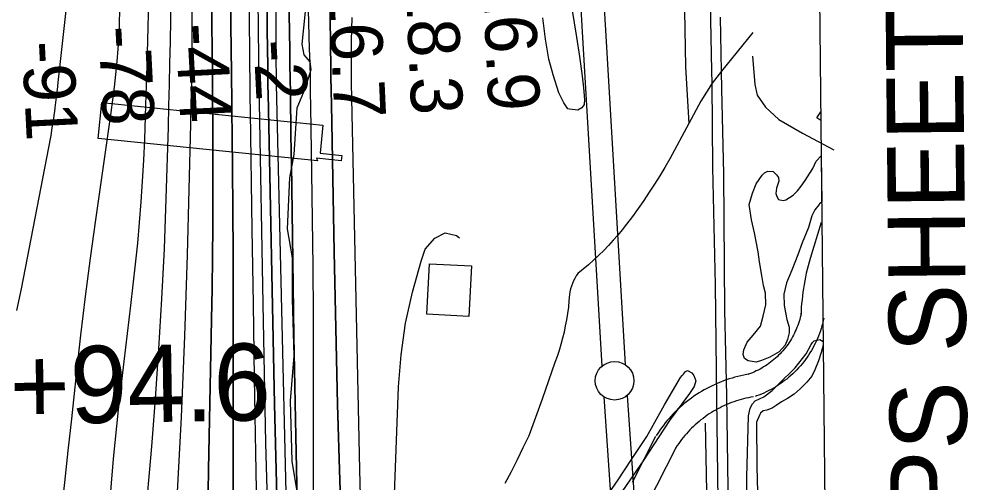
# Model space of a CAD drawing. Extents: x 3625074 to 3663148, y 511451 to 537151.
# Drawn here: x 3659909 to 3661145, y 519917 to 520518 of the extents above; entities that cross this region are included whole.
import ezdxf

# ---------------------------------------------------------------- set-up
doc = ezdxf.new("R2010")
doc.units = 0
for name, color, linetype in [('V-ANNO-TEXT', 7, 'Continuous'), ('V-BLDG-OTLN', 7, 'Continuous'), ('V-BRDG-OTLN', 7, 'Continuous'), ('V-CHAN-DOCK', 7, 'Continuous'), ('V-GRID-FRAM', 7, 'Continuous'), ('V-RAIL-TRAK', 7, 'Continuous'), ('V-RIVR-EDGE', 7, 'Continuous'), ('V-RIVR-RANG', 7, 'Continuous'), ('V-ROAD-CNTR', 7, 'Continuous'), ('V-SITE-VEGE', 7, 'Continuous'), ('V-SURV-IDEN', 7, 'Continuous'), ('V-SURV-LINE', 7, 'Continuous'), ('V-TOPO-DPTH', 7, 'Continuous'), ('V-TOPO-MAJR', 7, 'Continuous'), ('V-TOPO-MINR', 7, 'Continuous'), ('V-TOPO-SHOR', 7, 'Continuous'), ('V-TOPO-WATR', 7, 'Continuous')]:
    doc.layers.add(name, color=color, linetype=linetype)

msp = doc.modelspace()

# ---------------------------------------------------------------- linework, layer by layer
at = {"layer": 'V-BLDG-OTLN'}
for p, q in [((3660943.2, 520389.9), (3660948.3, 520397.6)), ((3660948.4, 520386.4), (3660943.2, 520389.9)), ((3660948.3, 520397.6), (3660948.4, 520386.4))]:
    msp.add_line(p, q, dxfattribs=at)
msp.add_lwpolyline([(3660495.9, 520198), (3660492.3, 520132.5), (3660437.9, 520135.4), (3660441.4, 520200.9)], close=True, dxfattribs=at)
at = {"layer": 'V-BRDG-OTLN'}
msp.add_lwpolyline([(3660860, 520469.8), (3660862.8, 520433.2), (3660866.1, 520419.5), (3660876.9, 520403.7), (3660894, 520388), (3660924.8, 520370.3), (3660965.2, 520348.5)], dxfattribs=at)
at = {"layer": 'V-CHAN-DOCK'}
msp.add_lwpolyline([(3660296.3, 520334.3), (3660011.8, 520363.1), (3660016.5, 520409.7), (3660303.1, 520380.7), (3660299.5, 520344.1), (3660327.7, 520341.3), (3660327, 520334.4), (3660294.8, 520337.7), (3660296.3, 520334.3)], dxfattribs=at)
at = {"layer": 'V-GRID-FRAM'}
msp.add_lwpolyline([(3629129.4, 535042.1), (3660791.6, 535359.9), (3660982, 517178), (3629304, 516860), (3629129.4, 535042.1)], dxfattribs=at)
at = {"layer": 'V-RAIL-TRAK'}
for points in [[(3660963.4, 518956.3), (3660933.5, 519041.7), (3660890.7, 519188.3), (3660864.7, 519289.7), (3660839.5, 519401.7), (3660829.4, 519466.9), (3660824.7, 519530.7), (3660819.8, 519654.8), (3660816.4, 519828.4), (3660813.5, 520025.7), (3660811.8, 520173.4), (3660808.6, 520325.7), (3660807.4, 520435.1), (3660807.3, 520450.9), (3660804.1, 520604.5)], [(3660962.9, 518999.3), (3660932.6, 519091.9), (3660898.1, 519210), (3660867.3, 519338.6), (3660851.6, 519416.3), (3660844.9, 519470.7), (3660836.7, 519545.8), (3660833.7, 519639.2), (3660831.4, 519743.2), (3660828.4, 519909.7), (3660826.4, 520030.2), (3660824.2, 520140.7), (3660822.6, 520317.2), (3660819.9, 520427.7), (3660819.5, 520450.6), (3660818.5, 520520.4)]]:
    msp.add_lwpolyline(points, dxfattribs=at)
at = {"layer": 'V-RIVR-EDGE'}
msp.add_lwpolyline([(3660269.9, 519905.4), (3660263.3, 519944.7), (3660261, 520023.1), (3660266.1, 520081.3), (3660263.8, 520155.4), (3660263.9, 520208.7), (3660257.3, 520246.1), (3660260.5, 520312.3), (3660266.1, 520342.3), (3660269.9, 520403), (3660280.4, 520428.7), (3660287.8, 520452.5), (3660286.6, 520462.4), (3660278.7, 520471.6), (3660276.3, 520485.7), (3660280.7, 520527.9)], dxfattribs=at)
at = {"layer": 'V-ROAD-CNTR'}
for points in [[(3660770.7, 520578), (3660773.2, 520456), (3660777.3, 520382.8)], [(3660860.1, 520500.5), (3660819.5, 520450.6), (3660807.4, 520435.1), (3660792.7, 520411.7), (3660777.3, 520382.8), (3660752.8, 520336.8), (3660746.4, 520325.8), (3660739.8, 520314.9), (3660733, 520304.1), (3660726, 520293.5), (3660718.9, 520282.9), (3660711.6, 520272.5), (3660704.2, 520262.2), (3660696.6, 520252), (3660691, 520244.9), (3660685.3, 520238), (3660679.4, 520231.2), (3660673.3, 520224.6), (3660667, 520218.1), (3660660.6, 520211.8), (3660654, 520205.6), (3660647.3, 520199.6), (3660640.4, 520193.8), (3660633.3, 520188.2), (3660631.4, 520185.1), (3660629.6, 520181.9), (3660627.9, 520178.6), (3660626.5, 520175.2), (3660625.2, 520171.7), (3660624.2, 520168.2), (3660623.3, 520164.6), (3660622.7, 520161), (3660622, 520152.8), (3660621.2, 520144.6), (3660620.1, 520136.5), (3660618.8, 520128.3), (3660617.3, 520120.2), (3660615.6, 520112.2), (3660613.7, 520104.2), (3660611.6, 520096.2), (3660609.2, 520088.3), (3660606.7, 520080.5), (3660603.9, 520072.8), (3660595.7, 520048.9), (3660587.2, 520025.2), (3660578.6, 520001.5), (3660569.8, 519977.8), (3660562.4, 519962.2), (3660554.8, 519946.7), (3660547, 519931.2), (3660539, 519915.8)], [(3660948.9, 520254.4), (3660934.5, 520207.6), (3660933.2, 520202.9), (3660931.9, 520198.1), (3660930.7, 520193.3), (3660929.5, 520188.4), (3660928.5, 520183.6), (3660927.5, 520178.7), (3660926.7, 520173.8), (3660925.9, 520168.9), (3660925.1, 520164), (3660924.5, 520159.1), (3660924, 520154.2), (3660923.5, 520149.2), (3660923.1, 520144.3), (3660922.8, 520139.3), (3660922.6, 520134.4), (3660922.6, 520134)], [(3660922.9, 520136.6), (3660922.3, 520133.8), (3660921.7, 520131.1), (3660921, 520128.5), (3660920.2, 520125.9), (3660919.4, 520123.3), (3660918.5, 520120.7), (3660917.5, 520118.2), (3660916.4, 520115.7), (3660915.3, 520113.2), (3660914.2, 520110.7), (3660912.9, 520108.3), (3660911.6, 520105.9), (3660910.3, 520103.5), (3660908.9, 520101.2), (3660907.4, 520098.9), (3660905.9, 520096.6), (3660904.3, 520094.4), (3660902.6, 520092.3), (3660900.9, 520090.1), (3660899.2, 520088), (3660897.4, 520086), (3660895.5, 520084), (3660893.6, 520082.1), (3660891.6, 520080.2), (3660889.6, 520078.3), (3660887.6, 520076.6), (3660885.5, 520074.8), (3660883.3, 520073.1), (3660881.1, 520071.5), (3660878.9, 520069.9), (3660876.6, 520068.4), (3660874.3, 520067), (3660872, 520065.6), (3660869.6, 520064.3), (3660867.2, 520063), (3660864.8, 520061.8), (3660862.3, 520060.6), (3660859.8, 520059.6), (3660857.3, 520058.5), (3660854.7, 520057.6), (3660853.7, 520057.2)], [(3660952.3, 520130.3), (3660951.6, 520127.1), (3660950.8, 520123.7), (3660949.9, 520120.3), (3660948.9, 520117), (3660947.8, 520113.7), (3660946.6, 520110.4), (3660945.4, 520107.1), (3660944, 520103.9), (3660942.6, 520100.7), (3660941.1, 520097.5), (3660939.5, 520094.4), (3660937.9, 520091.3), (3660936.1, 520088.3), (3660934.3, 520085.3), (3660932.4, 520082.3), (3660930.5, 520079.5), (3660928.4, 520076.6), (3660926.3, 520073.8), (3660924.1, 520071.1), (3660921.9, 520068.4), (3660919.6, 520065.8), (3660917.2, 520063.3), (3660914.7, 520060.8), (3660912.2, 520058.3), (3660909.6, 520056), (3660907, 520053.7), (3660904.3, 520051.4), (3660901.5, 520049.3), (3660898.7, 520047.2), (3660895.9, 520045.2), (3660893, 520043.3), (3660890, 520041.4), (3660887, 520039.6), (3660883.9, 520037.9), (3660880.9, 520036.3), (3660877.7, 520034.7), (3660874.5, 520033.2), (3660871.3, 520031.9), (3660868.1, 520030.6), (3660864.9, 520029.4), (3660863.6, 520028.9)], [(3660856.1, 520057.9), (3660852.4, 520057.2), (3660848.6, 520056.5), (3660844.7, 520055.6), (3660840.9, 520054.7), (3660837.1, 520053.7), (3660833.3, 520052.6), (3660829.6, 520051.5), (3660825.9, 520050.2), (3660822.2, 520048.9), (3660818.5, 520047.5), (3660814.9, 520046), (3660811.3, 520044.4), (3660807.7, 520042.7), (3660804.2, 520041), (3660800.7, 520039.2), (3660797.3, 520037.3), (3660793.9, 520035.3), (3660790.6, 520033.3), (3660787.2, 520031.2), (3660784, 520029), (3660780.8, 520026.7), (3660777.6, 520024.4), (3660774.5, 520022), (3660771.5, 520019.5), (3660768.5, 520017), (3660765.5, 520014.3), (3660762.7, 520011.7), (3660759.8, 520008.9), (3660757.1, 520006.1), (3660754.4, 520003.3), (3660751.8, 520000.4), (3660749.2, 519997.4), (3660746.7, 519994.4), (3660744.3, 519991.3), (3660741.9, 519988.2), (3660739.6, 519985), (3660737.4, 519981.7), (3660735.3, 519978.5), (3660734.9, 519977.9)], [(3660861.2, 520028.3), (3660857.8, 520027.7), (3660854.6, 520027.1), (3660851.4, 520026.4), (3660848.2, 520025.6), (3660845.1, 520024.8), (3660842, 520023.9), (3660838.9, 520022.9), (3660835.8, 520021.9), (3660832.7, 520020.8), (3660829.7, 520019.6), (3660826.7, 520018.4), (3660823.7, 520017.1), (3660820.7, 520015.7), (3660817.8, 520014.2), (3660814.9, 520012.7), (3660812.1, 520011.2), (3660809.2, 520009.5), (3660806.5, 520007.8), (3660803.7, 520006.1), (3660801, 520004.3), (3660798.3, 520002.4), (3660795.7, 520000.4), (3660793.1, 519998.4), (3660790.6, 519996.4), (3660788.1, 519994.3), (3660785.7, 519992.1), (3660783.3, 519989.9), (3660781, 519987.6), (3660778.7, 519985.3), (3660776.4, 519983), (3660774.3, 519980.5), (3660772.1, 519978.1), (3660770.1, 519975.6), (3660768, 519973), (3660766.1, 519970.4), (3660764.2, 519967.7), (3660762.4, 519965.1), (3660760.5, 519962.3), (3660760.3, 519961.8)], [(3660734.2, 519976.7), (3660704, 519917.2)], [(3660761, 519963.1), (3660710, 519862.9)]]:
    msp.add_lwpolyline(points, dxfattribs=at)
at = {"layer": 'V-SITE-VEGE'}
for p, q in [((3660942.4, 520333.9), (3660948.9, 520340.7)), ((3660948.9, 520340.7), (3660949.5, 520280.2)), ((3660937.9, 520324.3), (3660942.4, 520333.9)), ((3660864.7, 520304.6), (3660872.5, 520315.8)), ((3660872.5, 520315.8), (3660875.2, 520318.9)), ((3660875.2, 520318.9), (3660879.6, 520321)), ((3660879.6, 520321), (3660886.6, 520320.4)), ((3660886.6, 520320.4), (3660890.8, 520316)), ((3660890.8, 520316), (3660893.5, 520312.7)), ((3660927.9, 520308.8), (3660937.9, 520324.3)), ((3660859.7, 520292.2), (3660864.7, 520304.6)), ((3660893.9, 520307.8), (3660891.1, 520298.7)), ((3660893.5, 520312.7), (3660893.9, 520307.8)), ((3660922.9, 520301.4), (3660927.9, 520308.8)), ((3660855.6, 520277.8), (3660859.7, 520292.2)), ((3660891.1, 520298.7), (3660889.9, 520291.7)), ((3660889.9, 520291.7), (3660891.4, 520287.9)), ((3660912.5, 520289.7), (3660918, 520295.5)), ((3660918, 520295.5), (3660922.9, 520301.4)), ((3660891.4, 520287.9), (3660893.5, 520284.1)), ((3660893.5, 520284.1), (3660895.1, 520283.5)), ((3660895.1, 520283.5), (3660900, 520282.9)), ((3660900, 520282.9), (3660903.2, 520283.9)), ((3660903.2, 520283.9), (3660907.6, 520286.5)), ((3660907.6, 520286.5), (3660912.5, 520289.7)), ((3660946.8, 520278.3), (3660946.2, 520277.8)), ((3660948.4, 520279.9), (3660946.8, 520278.3)), ((3660949.5, 520280.2), (3660948.4, 520279.9)), ((3660858.5, 520257.8), (3660855.6, 520277.8)), ((3660940.7, 520270.9), (3660936.8, 520262.8)), ((3660946.2, 520277.8), (3660940.7, 520270.9)), ((3660862.5, 520241), (3660858.5, 520257.8)), ((3660936.8, 520262.8), (3660932.2, 520247.8)), ((3660932.2, 520247.8), (3660924.3, 520228)), ((3660867, 520216.1), (3660862.5, 520241)), ((3660924.3, 520228), (3660918.7, 520212.5)), ((3660868.9, 520203.1), (3660867, 520216.1)), ((3660918.7, 520212.5), (3660910.8, 520192.7)), ((3660871.8, 520185.8), (3660868.9, 520203.1)), ((3660910.8, 520192.7), (3660904, 520176.1)), ((3660874.3, 520172.8), (3660871.8, 520185.8)), ((3660876.8, 520162.5), (3660874.3, 520172.8)), ((3660904, 520176.1), (3660900.5, 520161.6)), ((3660877.1, 520147.4), (3660876.8, 520162.5)), ((3660900.5, 520161.6), (3660900.8, 520146.5)), ((3660873.6, 520132.9), (3660877.1, 520147.4)), ((3660900.8, 520146.5), (3660904.2, 520128.6)), ((3660870.1, 520120), (3660873.6, 520132.9)), ((3660860.7, 520108.3), (3660870.1, 520120)), ((3660904.2, 520128.6), (3660907.3, 520118.8)), ((3660907.3, 520118.8), (3660907.2, 520111.3)), ((3660853, 520099.3), (3660860.7, 520108.3)), ((3660907.2, 520111.3), (3660905.4, 520102.7)), ((3660848.5, 520089.1), (3660853, 520099.3)), ((3660902, 520095.2), (3660894.3, 520086.7)), ((3660905.4, 520102.7), (3660902, 520095.2)), ((3660929.3, 520083.9), (3660936, 520096.2)), ((3660936, 520096.2), (3660937.7, 520098.9)), ((3660937.7, 520098.9), (3660939.9, 520101)), ((3660939.9, 520101), (3660946.9, 520102.5)), ((3660946.9, 520102.5), (3660951.4, 520100.1)), ((3660951.5, 520095.4), (3660948.8, 520085.7)), ((3660951.4, 520100.1), (3660951.5, 520095.4)), ((3660847.9, 520083.2), (3660848.5, 520089.1)), ((3660849.4, 520077.8), (3660847.9, 520083.2)), ((3660894.3, 520086.7), (3660882.3, 520079.9)), ((3660915, 520065.8), (3660929.3, 520083.9)), ((3660948.8, 520085.7), (3660945.4, 520075)), ((3660854.2, 520075), (3660849.4, 520077.8)), ((3660864.4, 520073.2), (3660854.2, 520075)), ((3660871.5, 520075.2), (3660864.4, 520073.2)), ((3660882.3, 520079.9), (3660871.5, 520075.2)), ((3660945.4, 520075), (3660940.8, 520063.2)), ((3660894.1, 520045.2), (3660915, 520065.8)), ((3660940.8, 520063.2), (3660936.9, 520055.2)), ((3660885.4, 520036.7), (3660894.1, 520045.2)), ((3660930.3, 520047.2), (3660921.5, 520038.8)), ((3660936.9, 520055.2), (3660930.3, 520047.2)), ((3660874.4, 520028.3), (3660885.4, 520036.7)), ((3660913.9, 520031.9), (3660905.1, 520026.1)), ((3660921.5, 520038.8), (3660913.9, 520031.9)), ((3660856.9, 520013.5), (3660859.7, 520019.4)), ((3660859.7, 520019.4), (3660863.5, 520023.1)), ((3660863.5, 520023.1), (3660874.4, 520028.3)), ((3660897.5, 520021.9), (3660890.4, 520017.2)), ((3660905.1, 520026.1), (3660897.5, 520021.9)), ((3660854.6, 520003.8), (3660856.9, 520013.5)), ((3660870.3, 520007.3), (3660869.2, 520005.2)), ((3660873.6, 520010), (3660870.3, 520007.3)), ((3660878.4, 520010.9), (3660873.6, 520010)), ((3660885.5, 520013.5), (3660878.4, 520010.9)), ((3660890.4, 520017.2), (3660885.5, 520013.5)), ((3660852.6, 519924), (3660854.6, 520003.8)), ((3660869.2, 520005.2), (3660865.2, 519995.5)), ((3660865.2, 519995.5), (3660865.3, 519937.8)), ((3660865.3, 519937.8), (3660868.3, 519835.3)), ((3660852.7, 519808.1), (3660852.6, 519924))]:
    msp.add_line(p, q, dxfattribs=at)
for points in [[(3660623.1, 520548.3), (3660631.9, 520494.7), (3660635.8, 520469.3), (3660639.1, 520443.9), (3660641, 520428.8), (3660642.3, 520413.7), (3660641.7, 520407.2), (3660638.9, 520402.9), (3660633.5, 520399.8), (3660622.7, 520401.1), (3660620.5, 520401.6), (3660615.3, 520409.3), (3660609, 520422.3), (3660601.4, 520445.7), (3660595.8, 520466.2), (3660591.4, 520492.2), (3660588.1, 520519.8)], [(3660660.5, 519883.8), (3660685.9, 519920.5), (3660703.1, 519947.2), (3660723.1, 519977), (3660745.9, 520018.1), (3660766.5, 520053.4), (3660768.7, 520056), (3660770.3, 520057.6), (3660773.1, 520061.3), (3660775.8, 520062.4), (3660781.1, 520059.6), (3660783.8, 520055.8), (3660786.4, 520049.2), (3660784.1, 520041.7), (3660778, 520032.7), (3660752.5, 519997.5), (3660718.2, 519945.3), (3660691.6, 519906.4)]]:
    msp.add_lwpolyline(points, dxfattribs=at)
at = {"layer": 'V-SURV-LINE'}
for points in [[(3660664.9, 520068.2), (3660613, 520950.3)], [(3660642.9, 520952), (3660694.9, 520070)], [(3660719.6, 519268.9), (3660667.5, 520028.2)], [(3660697.4, 520030.2), (3660749.5, 519270.9)]]:
    msp.add_lwpolyline(points, dxfattribs=at)
msp.add_circle((3660681.1, 520049.1), 25, dxfattribs=at)
at = {"layer": 'V-TOPO-DPTH'}
for points in [[(3660180.4, 520870.8), (3660184.4, 520472.4), (3660184.6, 520454.7), (3660184.8, 520437), (3660185, 520419.3), (3660185.1, 520401.6), (3660185.9, 520325.7), (3660186.4, 520270.1), (3660186.7, 520214.4), (3660186.9, 520158.8), (3660186.9, 520103.1), (3660186.8, 519693.2)], [(3660180.4, 520870.8), (3660184.4, 520472.4), (3660184.6, 520454.7), (3660184.8, 520437), (3660185, 520419.3), (3660185.1, 520401.6), (3660185.9, 520325.7), (3660186.4, 520270.1), (3660186.7, 520214.4), (3660186.9, 520158.8), (3660186.9, 520103.1), (3660186.8, 519693.2)], [(3660218, 519859.4), (3660216.3, 519955.8), (3660214.7, 520052.3), (3660213.1, 520148.8), (3660211.6, 520245.2), (3660209.3, 520397.5), (3660209, 520417.8), (3660208.7, 520438.2), (3660208.5, 520458.5), (3660208.3, 520478.8), (3660206.8, 520614)], [(3660218, 519859.4), (3660216.3, 519955.8), (3660214.7, 520052.3), (3660213.1, 520148.8), (3660211.6, 520245.2), (3660209.3, 520397.5), (3660209, 520417.8), (3660208.7, 520438.2), (3660208.5, 520458.5), (3660208.3, 520478.8), (3660206.8, 520614)], [(3660312, 520573.1), (3660313.1, 520479), (3660313.3, 520461.1), (3660313.5, 520443.2), (3660313.8, 520425.3), (3660314.1, 520407.5), (3660317.7, 520216.1), (3660319.8, 520117.3), (3660322.2, 520018.4), (3660325.2, 519919.6), (3660328.4, 519820.8)], [(3660153.9, 519876.4), (3660155.1, 519933.6), (3660158.9, 520128.7), (3660159.6, 520168.9), (3660160.1, 520209.2), (3660160.4, 520249.4), (3660160.5, 520289.6), (3660160.5, 520337.1), (3660160.5, 520353.5), (3660160.5, 520370), (3660160.4, 520386.4), (3660160.2, 520402.9), (3660160, 520425.3), (3660160, 520430.6), (3660160, 520435.8), (3660159.9, 520441.1), (3660159.9, 520446.4), (3660158.9, 520543.7)], [(3660158.9, 520543.7), (3660159.9, 520446.4), (3660159.9, 520441.1), (3660160, 520435.8), (3660160, 520430.6), (3660160, 520425.3), (3660160.2, 520402.9), (3660160.4, 520386.4), (3660160.5, 520370), (3660160.5, 520353.5), (3660160.5, 520337.1), (3660160.5, 520289.6), (3660160.4, 520249.4), (3660160.1, 520209.2), (3660159.6, 520168.9), (3660158.9, 520128.7), (3660155.1, 519933.6), (3660153.9, 519876.4)], [(3660259.2, 520548.4), (3660260.2, 520477.6), (3660260.4, 520459.2), (3660260.7, 520440.7), (3660261, 520422.2), (3660261.3, 520403.7), (3660261.6, 520385.2), (3660261.8, 520366.8), (3660262.1, 520348.3), (3660262.3, 520329.8), (3660263.6, 520236.9), (3660264.5, 520172), (3660265.5, 520107.1), (3660266.7, 520042.2), (3660268, 519977.3), (3660272.9, 519748.4)], [(3660272.9, 519748.4), (3660268, 519977.3), (3660266.7, 520042.2), (3660265.5, 520107.1), (3660264.5, 520172), (3660263.6, 520236.9), (3660262.3, 520329.8), (3660262.1, 520348.3), (3660261.8, 520366.8), (3660261.6, 520385.2), (3660261.3, 520403.7), (3660261, 520422.2), (3660260.7, 520440.7), (3660260.4, 520459.2), (3660260.2, 520477.6), (3660259.2, 520548.4)], [(3660230.8, 520535.1), (3660231.1, 520503.1), (3660231.6, 520456.8), (3660231.7, 520448.1), (3660231.8, 520439.3), (3660232, 520430.5), (3660232.2, 520421.7), (3660240.6, 520018.8), (3660242.2, 519950.6), (3660244.1, 519882.3)], [(3660244.1, 519882.3), (3660242.2, 519950.6), (3660240.6, 520018.8), (3660232.2, 520421.7), (3660232, 520430.5), (3660231.8, 520439.3), (3660231.7, 520448.1), (3660231.6, 520456.8), (3660231.1, 520503.1), (3660230.8, 520535.1)]]:
    msp.add_lwpolyline(points, dxfattribs=at)
at = {"layer": 'V-TOPO-MAJR'}
msp.add_lwpolyline([(3660114.4, 519897), (3660119.9, 520002), (3660124.1, 520107.1), (3660127.5, 520212.2), (3660132, 520382), (3660132.6, 520408.3), (3660133.1, 520434.6), (3660133.4, 520460.8), (3660133.6, 520487.1), (3660133.7, 520513.4), (3660133.7, 520539.7)], dxfattribs=at)
at = {"layer": 'V-TOPO-MINR'}
for points in [[(3660256.2, 519885.6), (3660243.2, 520433.5), (3660243.1, 520436.7), (3660243, 520439.8), (3660243, 520443), (3660243, 520446.1), (3660242.8, 520462.8), (3660242.7, 520474.3), (3660242.6, 520485.8), (3660242.6, 520497.3), (3660242.6, 520508.7), (3660245.3, 520947.7)], [(3660291.1, 519619.1), (3660291, 520074.1), (3660290.8, 520135.4), (3660290.4, 520196.7), (3660289.8, 520258), (3660289, 520319.3), (3660287.6, 520404.2), (3660287.3, 520423.1), (3660286.9, 520441.9), (3660286.5, 520460.8), (3660286, 520479.6), (3660274.1, 520937.1)], [(3660186.8, 519693.2), (3660186.9, 520103.1), (3660186.9, 520158.8), (3660186.7, 520214.4), (3660186.4, 520270.1), (3660185.9, 520325.7), (3660185.1, 520401.6), (3660185, 520419.3), (3660184.8, 520437), (3660184.6, 520454.7), (3660184.4, 520472.4), (3660180.4, 520870.8)], [(3660026.7, 519884.9), (3660031.9, 519948.1), (3660038.3, 520011.3), (3660045.5, 520074.3), (3660054.4, 520146.8), (3660057.5, 520173.6), (3660060.5, 520200.4), (3660063.2, 520227.3), (3660065.6, 520254.2), (3660067.7, 520281.1), (3660069.6, 520308), (3660071, 520334.9), (3660072.2, 520361.9), (3660073.8, 520406.6), (3660074.2, 520419.2), (3660074.6, 520431.7), (3660074.9, 520444.3), (3660075.3, 520456.8), (3660084.3, 520812.7)], [(3659906.7, 520140), (3659912.4, 520168.1), (3659950.4, 520365.1), (3659951.3, 520369.8), (3659952.1, 520374.5), (3659952.9, 520379.3), (3659953.7, 520384), (3659954.4, 520388.8), (3659955, 520393.5), (3659955.6, 520398.3), (3659956.2, 520403), (3659957.9, 520416.8), (3659958.5, 520421.5), (3659959.1, 520426.2), (3659959.6, 520430.9), (3659960.1, 520435.6), (3659987.6, 520685.8)], [(3660218, 519859.4), (3660216.3, 519955.8), (3660214.7, 520052.3), (3660213.1, 520148.8), (3660211.6, 520245.2), (3660209.3, 520397.5), (3660209, 520417.8), (3660208.7, 520438.2), (3660208.5, 520458.5), (3660208.3, 520478.8), (3660206.8, 520614)], [(3660075.6, 519896.1), (3660078.5, 519929.9), (3660081.3, 519963.7), (3660086.1, 520025.7), (3660090.6, 520090.5), (3660094.6, 520155.4), (3660097.7, 520220.3), (3660100.1, 520285.2), (3660103, 520378), (3660103.7, 520405.6), (3660104.4, 520433.2), (3660105, 520460.8), (3660105.5, 520488.3), (3660106.9, 520578)], [(3660328.4, 519820.8), (3660325.2, 519919.6), (3660322.2, 520018.4), (3660319.8, 520117.3), (3660317.7, 520216.1), (3660314.1, 520407.5), (3660313.8, 520425.3), (3660313.5, 520443.2), (3660313.3, 520461.1), (3660313.1, 520479), (3660312, 520573.1)], [(3660153.9, 519876.4), (3660155.1, 519933.6), (3660158.9, 520128.7), (3660159.6, 520168.9), (3660160.1, 520209.2), (3660160.4, 520249.4), (3660160.5, 520289.6), (3660160.5, 520337.1), (3660160.5, 520353.5), (3660160.5, 520370), (3660160.4, 520386.4), (3660160.2, 520402.9), (3660160, 520425.3), (3660160, 520430.6), (3660160, 520435.8), (3660159.9, 520441.1), (3660159.9, 520446.4), (3660158.9, 520543.7)], [(3660231.6, 519877.9), (3660229.3, 519968.3), (3660227.4, 520058.6), (3660225.6, 520149), (3660220.9, 520409.7), (3660220.6, 520424.2), (3660220.4, 520438.7), (3660220.2, 520453.2), (3660220, 520467.7), (3660219.2, 520544)], [(3659964.1, 519875.6), (3659968.6, 519917), (3659973.2, 519958.3), (3659977.7, 519999.6), (3659982.1, 520041), (3659984, 520058.3), (3659989.6, 520108.2), (3659995.5, 520158.2), (3660002, 520208), (3660008.9, 520257.8), (3660028.7, 520396.8), (3660030.9, 520413.3), (3660033, 520429.8), (3660034.9, 520446.3), (3660036.6, 520462.9), (3660038, 520479.4), (3660039, 520496), (3660039.6, 520512.6), (3660039.8, 520529.3)], [(3660244.1, 519882.3), (3660242.2, 519950.6), (3660240.6, 520018.8), (3660232.2, 520421.7), (3660232, 520430.5), (3660231.8, 520439.3), (3660231.7, 520448.1), (3660231.6, 520456.8), (3660231.1, 520503.1), (3660230.8, 520535.1)], [(3660352.5, 519882.9), (3660351.1, 519933.8), (3660340.3, 520435.4), (3660340.3, 520440), (3660340.2, 520444.5), (3660340.2, 520449), (3660340.1, 520453.6), (3660340.2, 520474.8), (3660340.3, 520490), (3660340.5, 520505.1), (3660341, 520520.2)], [(3660386.8, 519658.2), (3660401.1, 520041.1), (3660404.4, 520082.6), (3660410, 520123.7), (3660419.1, 520164.1), (3660430.5, 520204.2), (3660435.7, 520219.9), (3660448.3, 520234.1), (3660461.6, 520241), (3660476.3, 520237.3), (3660480.1, 520234.6)]]:
    msp.add_lwpolyline(points, dxfattribs=at)
at = {"layer": 'V-TOPO-SHOR'}
msp.add_lwpolyline([(3660798.7, 519994.2), (3660801.1, 519861.3), (3660803.6, 519667), (3660807.2, 519541.2), (3660817.9, 519444.8), (3660834.8, 519364.2), (3660863.8, 519233.7), (3660900.5, 519105.6), (3660946.9, 518960.1), (3660963.8, 518917.2)], dxfattribs=at)
at = {"layer": 'V-TOPO-WATR'}
msp.add_lwpolyline([(3660272.9, 519748.4), (3660268, 519977.3), (3660266.7, 520042.2), (3660265.5, 520107.1), (3660264.5, 520172), (3660263.6, 520236.9), (3660262.3, 520329.8), (3660262.1, 520348.3), (3660261.8, 520366.8), (3660261.6, 520385.2), (3660261.3, 520403.7), (3660261, 520422.2), (3660260.7, 520440.7), (3660260.4, 520459.2), (3660260.2, 520477.6), (3660259.2, 520548.4)], dxfattribs=at)

# ---------------------------------------------------------------- texts
at = {"layer": 'V-ANNO-TEXT'}
msp.add_text('OVERLAPS SHEET 50', height=100, rotation=90.575, dxfattribs=at).set_placement((3661144.4, 519327.9))
at = {"layer": 'V-RIVR-RANG'}
for s, rotation, p in [('16.9', 272.6083, (3660510.1, 520571.8)), ('16.7', 272.6083, (3660310.3, 520562)), ('18.3', 272.6083, (3660410.2, 520566.8)), ('-78', 272.893, (3660012.1, 520508.1)), ('-44', 272.893, (3660112, 520511.6)), ('-91', 272.893, (3659913, 520488.3)), ('-2', 272.893, (3660213.2, 520490.3))]:
    msp.add_text(s, height=67, rotation=rotation, dxfattribs=at).set_placement(p)
at = {"layer": 'V-SURV-IDEN'}
msp.add_text('101+94.6', height=100, rotation=0.9055, dxfattribs=at).set_placement((3659674.9, 519989.1))

doc.saveas('drawing.dxf')
